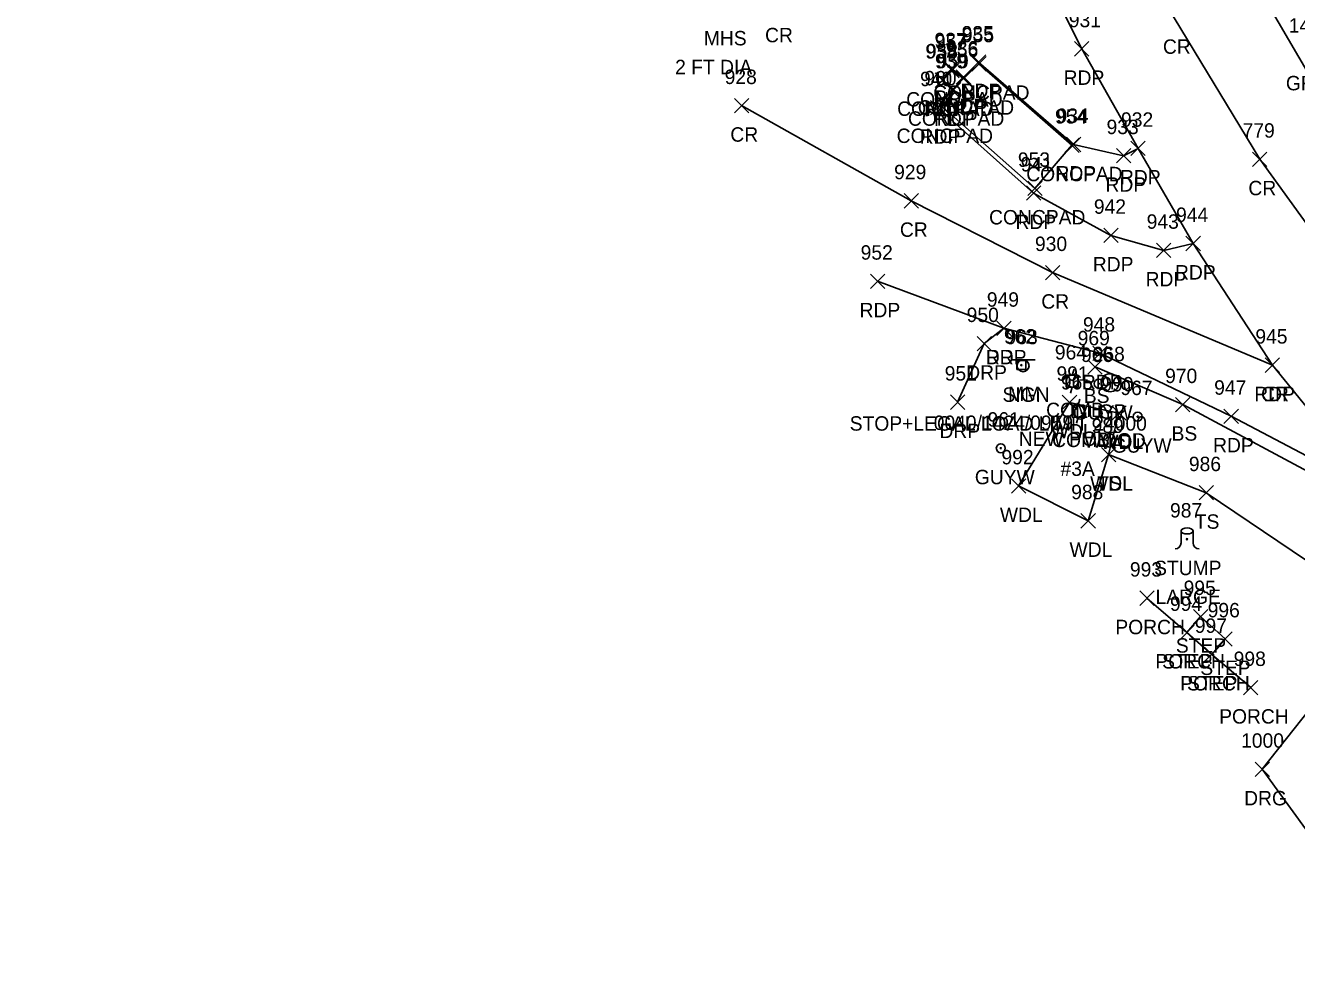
# Model space of a CAD drawing. Extents: x 1647133 to 1649138, y 411736 to 414924.
# Drawn here: x 1648512.5 to 1648689, y 411978.2 to 412109.7 of the extents above; entities that cross this region are included whole.
import ezdxf

# ---------------------------------------------------------------- set-up
doc = ezdxf.new("R2010")
doc.units = 0
for name, color, linetype in [('L_A', 7, 'Continuous'), ('L_C', 7, 'Continuous'), ('L_I', 7, 'Continuous'), ('L_TIC', 7, 'Continuous'), ('LAWA', 7, 'Continuous'), ('LBF', 7, 'Continuous'), ('LELB', 7, 'Continuous'), ('LS', 7, 'Continuous'), ('LTS', 7, 'Continuous'), ('P_A', 7, 'Continuous'), ('P_I', 7, 'Continuous'), ('P_TIC', 7, 'Continuous'), ('PET', 7, 'Continuous'), ('PRC', 7, 'Continuous'), ('R_A', 7, 'Continuous'), ('R_C', 7, 'Continuous'), ('R_I', 7, 'Continuous'), ('R_TIC', 7, 'Continuous'), ('RDG', 7, 'Continuous'), ('RDP', 7, 'Continuous'), ('RGP', 7, 'Continuous'), ('S_A', 7, 'Continuous'), ('S_C', 7, 'Continuous'), ('S_I', 7, 'Continuous'), ('SRM', 7, 'Continuous'), ('SSGN', 7, 'Continuous'), ('U_A', 7, 'Continuous'), ('U_C', 7, 'Continuous'), ('U_I', 7, 'Continuous'), ('UP', 7, 'Continuous'), ('UPGW', 7, 'Continuous')]:
    doc.layers.add(name, color=color, linetype=linetype)

msp = doc.modelspace()

# ---------------------------------------------------------------- linework, layer by layer
at = {"layer": 'L_TIC'}
for points in [[(1648643.92, 412103.36), (1648645.92, 412105.36)], [(1648645.92, 412103.36), (1648643.92, 412105.36)], [(1648640.19, 412102.43), (1648642.19, 412104.43)], [(1648642.19, 412102.43), (1648640.19, 412104.43)], [(1648638.93, 412101.13), (1648640.93, 412103.13)], [(1648640.93, 412101.13), (1648638.93, 412103.13)], [(1648640.42, 412099.76), (1648642.42, 412101.76)], [(1648642.42, 412099.76), (1648640.42, 412101.76)], [(1648641.78, 412101.3), (1648643.78, 412103.3)], [(1648643.78, 412101.3), (1648641.78, 412103.3)], [(1648638.85, 412097.37), (1648640.85, 412099.37)], [(1648640.85, 412097.37), (1648638.85, 412099.37)], [(1648656.84, 412092.06), (1648658.84, 412094.06)], [(1648658.84, 412092.06), (1648656.84, 412094.06)], [(1648651.69, 412086.06), (1648653.69, 412088.06)], [(1648653.69, 412086.06), (1648651.69, 412088.06)], [(1648660.04, 412061.28), (1648662.04, 412063.28)], [(1648662.04, 412061.28), (1648660.04, 412063.28)], [(1648656.49, 412056.36), (1648658.49, 412058.36)], [(1648658.49, 412056.36), (1648656.49, 412058.36)], [(1648672.22, 412056.04), (1648674.22, 412058.04)], [(1648674.22, 412056.04), (1648672.22, 412058.04)], [(1648663.36, 412054.88), (1648665.36, 412056.88)], [(1648665.36, 412054.88), (1648663.36, 412056.88)], [(1648661.93, 412049.11), (1648663.93, 412051.11)], [(1648663.93, 412049.11), (1648661.93, 412051.11)], [(1648661.93, 412049.11), (1648663.93, 412051.11)], [(1648663.93, 412049.11), (1648661.93, 412051.11)], [(1648649.42, 412044.75), (1648651.42, 412046.75)], [(1648651.42, 412044.75), (1648649.42, 412046.75)], [(1648675.48, 412043.81), (1648677.48, 412045.81)], [(1648677.48, 412043.81), (1648675.48, 412045.81)], [(1648659.09, 412039.91), (1648661.09, 412041.91)], [(1648661.09, 412039.91), (1648659.09, 412041.91)], [(1648667.24, 412029.17), (1648669.24, 412031.17)], [(1648669.24, 412029.17), (1648667.24, 412031.17)], [(1648674.7, 412026.61), (1648676.7, 412028.61)], [(1648676.7, 412026.61), (1648674.7, 412028.61)], [(1648672.8, 412024.41), (1648674.8, 412026.41)], [(1648674.8, 412024.41), (1648672.8, 412026.41)], [(1648672.8, 412024.41), (1648674.8, 412026.41)], [(1648674.8, 412024.41), (1648672.8, 412026.41)], [(1648678.1, 412023.51), (1648680.1, 412025.51)], [(1648680.1, 412023.51), (1648678.1, 412025.51)], [(1648676.25, 412021.36), (1648678.25, 412023.36)], [(1648678.25, 412021.36), (1648676.25, 412023.36)], [(1648676.25, 412021.36), (1648678.25, 412023.36)], [(1648678.25, 412021.36), (1648676.25, 412023.36)], [(1648681.65, 412016.76), (1648683.65, 412018.76)], [(1648683.65, 412016.76), (1648681.65, 412018.76)]]:
    msp.add_lwpolyline(points, dxfattribs=at)
at = {"layer": 'LAWA'}
for points in [[(1648660.09, 412040.91), (1648662.93, 412050.11), (1648664.36, 412055.88), (1648657.49, 412057.36), (1648650.42, 412045.75)], [(1648650.42, 412045.75), (1648660.09, 412040.91)]]:
    msp.add_lwpolyline(points, dxfattribs=at)
at = {"layer": 'LBF'}
for points in [[(1648668.24, 412030.17), (1648673.8, 412025.41), (1648677.25, 412022.36), (1648682.65, 412017.76)], [(1648673.8, 412025.41), (1648675.7, 412027.61), (1648679.1, 412024.51), (1648677.25, 412022.36)]]:
    msp.add_lwpolyline(points, dxfattribs=at)
at = {"layer": 'LELB'}
for points in [[(1648661.04, 412062.28), (1648673.22, 412057.04), (1648694.49, 412045.68), (1648705.72, 412036.29), (1648714.06, 412026.25), (1648715.16, 412014.26), (1648712.34, 412008.65)], [(1648709.34, 412009.02), (1648709.45, 412017.34), (1648709.8, 412026.49), (1648692.41, 412034.08), (1648676.48, 412044.81), (1648662.93, 412050.11)]]:
    msp.add_lwpolyline(points, dxfattribs=at)
at = {"layer": 'LS'}
for points in [[(1648652.69, 412087.06), (1648657.84, 412093.06), (1648644.92, 412104.36), (1648642.78, 412102.3), (1648641.19, 412103.43), (1648639.93, 412102.13), (1648641.42, 412100.76), (1648639.85, 412098.37)], [(1648639.85, 412098.37), (1648652.69, 412087.06)]]:
    msp.add_lwpolyline(points, dxfattribs=at)
at = {"layer": 'LTS'}
for p, q in [((1648672.99, 412039.51), (1648672.99, 412037.84)), ((1648673.82, 412038.37), (1648673.82, 412038.37)), ((1648673.82, 412038.37), (1648673.82, 412038.37)), ((1648673.82, 412038.34), (1648673.82, 412038.34)), ((1648674.65, 412039.34), (1648674.65, 412039.51)), ((1648674.65, 412039.51), (1648674.65, 412037.84))]:
    msp.add_line(p, q, dxfattribs=at)
msp.add_circle((1648673.82, 412038.37), 0.0833, dxfattribs=at)
for centre, start, end in [((1648672.15, 412037.84), 270, 360), ((1648675.49, 412037.84), 180, 270)]:
    msp.add_arc(centre, 0.833, start, end, dxfattribs=at)
msp.add_ellipse((1648673.82, 412039.51), major_axis=(-0.833, 0), ratio=0.5, dxfattribs=at)
at = {"layer": 'P_TIC'}
for points in [[(1648658.19, 412105.44), (1648660.19, 412107.44)], [(1648660.19, 412105.44), (1648658.19, 412107.44)], [(1648643.88, 412103.6), (1648645.88, 412105.6)], [(1648645.88, 412103.6), (1648643.88, 412105.6)], [(1648640.11, 412102.66), (1648642.11, 412104.66)], [(1648642.11, 412102.66), (1648640.11, 412104.66)], [(1648641.78, 412101.52), (1648643.78, 412103.52)], [(1648643.78, 412101.52), (1648641.78, 412103.52)], [(1648638.85, 412101.09), (1648640.85, 412103.09)], [(1648640.85, 412101.09), (1648638.85, 412103.09)], [(1648640.19, 412099.73), (1648642.19, 412101.73)], [(1648642.19, 412099.73), (1648640.19, 412101.73)], [(1648610.98, 412097.55), (1648612.98, 412099.55)], [(1648612.98, 412097.55), (1648610.98, 412099.55)], [(1648638.2, 412097.26), (1648640.2, 412099.26)], [(1648640.2, 412097.26), (1648638.2, 412099.26)], [(1648657.07, 412092.16), (1648659.07, 412094.16)], [(1648659.07, 412092.16), (1648657.07, 412094.16)], [(1648666.01, 412091.62), (1648668.01, 412093.62)], [(1648668.01, 412091.62), (1648666.01, 412093.62)], [(1648666.01, 412091.62), (1648668.01, 412093.62)], [(1648668.01, 412091.62), (1648666.01, 412093.62)], [(1648664, 412090.6), (1648666, 412092.6)], [(1648666, 412090.6), (1648664, 412092.6)], [(1648682.9, 412090.11), (1648684.9, 412092.11)], [(1648684.9, 412090.11), (1648682.9, 412092.11)], [(1648634.52, 412084.34), (1648636.52, 412086.34)], [(1648636.52, 412084.34), (1648634.52, 412086.34)], [(1648651.52, 412085.42), (1648653.52, 412087.42)], [(1648653.52, 412085.42), (1648651.52, 412087.42)], [(1648662.24, 412079.54), (1648664.24, 412081.54)], [(1648664.24, 412079.54), (1648662.24, 412081.54)], [(1648673.66, 412078.41), (1648675.66, 412080.41)], [(1648675.66, 412078.41), (1648673.66, 412080.41)], [(1648673.66, 412078.41), (1648675.66, 412080.41)], [(1648675.66, 412078.41), (1648673.66, 412080.41)], [(1648669.58, 412077.46), (1648671.58, 412079.46)], [(1648671.58, 412077.46), (1648669.58, 412079.46)], [(1648629.86, 412073.17), (1648631.86, 412075.17)], [(1648631.86, 412073.17), (1648629.86, 412075.17)], [(1648654.15, 412074.37), (1648656.15, 412076.37)], [(1648656.15, 412074.37), (1648654.15, 412076.37)], [(1648647.39, 412066.64), (1648649.39, 412068.64)], [(1648649.39, 412066.64), (1648647.39, 412068.64)], [(1648660.72, 412063.18), (1648662.72, 412065.18)], [(1648662.72, 412063.18), (1648660.72, 412065.18)], [(1648684.66, 412061.52), (1648686.66, 412063.52)], [(1648686.66, 412061.52), (1648684.66, 412063.52)], [(1648684.66, 412061.52), (1648686.66, 412063.52)], [(1648686.66, 412061.52), (1648684.66, 412063.52)], [(1648678.94, 412054.42), (1648680.94, 412056.42)], [(1648680.94, 412054.42), (1648678.94, 412056.42)]]:
    msp.add_lwpolyline(points, dxfattribs=at)
at = {"layer": 'PET'}
for points in [[(1648536.12, 412433), (1648543.4, 412417.95), (1648546.49, 412415), (1648562.25, 412380.85), (1648562.34, 412375.74), (1648565.29, 412369.17), (1648579.3, 412340.19), (1648594.41, 412306.78), (1648606.35, 412280.64), (1648620.63, 412249.26), (1648631.78, 412225.06), (1648641.27, 412204.57), (1648646.81, 412192.55), (1648664.82, 412155.81), (1648677.43, 412126.91), (1648681.85, 412118.14), (1648693.97, 412097.36), (1648709.51, 412075.41), (1648723.89, 412057.12), (1648746.98, 412031.15), (1648768.7, 412011.08), (1648794.52, 411987.62), (1648826.41, 411959.79)], [(1648512.54, 412422.79), (1648530.09, 412384.21), (1648549.58, 412341.86), (1648567.72, 412302.19), (1648584.89, 412264.91), (1648603.96, 412222.56), (1648616.99, 412192.51), (1648626.59, 412174.02), (1648634.7, 412156.35), (1648647.72, 412129.2), (1648659.19, 412106.44), (1648667.01, 412092.62), (1648674.66, 412079.41), (1648685.66, 412062.52), (1648700.07, 412044.86), (1648717.47, 412025.77), (1648741.25, 412001.12), (1648755.32, 411988.12), (1648772.85, 411971.96)], [(1648667.01, 412092.62), (1648665, 412091.6), (1648658.07, 412093.16), (1648644.88, 412104.6), (1648642.78, 412102.52), (1648641.11, 412103.66), (1648639.85, 412102.09), (1648641.19, 412100.73), (1648639.2, 412098.26), (1648652.52, 412086.42), (1648663.24, 412080.54), (1648670.58, 412078.46), (1648674.66, 412079.41)], [(1648700.07, 412044.86), (1648679.94, 412055.42), (1648661.72, 412064.18), (1648648.39, 412067.64), (1648630.86, 412074.17)]]:
    msp.add_lwpolyline(points, dxfattribs=at)
at = {"layer": 'PRC'}
for points in [[(1648523.86, 412428.16), (1648541.76, 412388.82), (1648560.79, 412347.22), (1648578.95, 412307.66), (1648596.52, 412268.85), (1648615.51, 412228.06), (1648629.38, 412198.52), (1648645.41, 412164.54), (1648659.58, 412134.14), (1648672.04, 412110.75), (1648683.9, 412091.11), (1648700.38, 412068.34), (1648715.84, 412049.98), (1648739.6, 412024.91), (1648761.87, 412004.35), (1648787.64, 411981.06), (1648820.99, 411950.62), (1648837.38, 411936.25), (1648865.13, 411910.89), (1648893.84, 411885.62), (1648930.35, 411852.9), (1648951.42, 411834.1), (1648988.1, 411800.42), (1649025.04, 411766.66)], [(1648611.98, 412098.55), (1648635.52, 412085.34), (1648655.15, 412075.37), (1648685.66, 412062.52)]]:
    msp.add_lwpolyline(points, dxfattribs=at)
at = {"layer": 'R_TIC'}
for points in [[(1648647.39, 412066.64), (1648649.39, 412068.64)], [(1648649.39, 412066.64), (1648647.39, 412068.64)], [(1648644.67, 412064.51), (1648646.67, 412066.51)], [(1648646.67, 412064.51), (1648644.67, 412066.51)], [(1648640.96, 412056.39), (1648642.96, 412058.39)], [(1648642.96, 412056.39), (1648640.96, 412058.39)], [(1648683.26, 412005.41), (1648685.26, 412007.41)], [(1648685.26, 412005.41), (1648683.26, 412007.41)]]:
    msp.add_lwpolyline(points, dxfattribs=at)
at = {"layer": 'RDG'}
msp.add_lwpolyline([(1648714.34, 412008.28), (1648712.34, 412008.65), (1648709.34, 412009.02), (1648695.26, 412020.31), (1648684.26, 412006.41), (1648694.56, 411992.23)], dxfattribs=at)
at = {"layer": 'RDP'}
msp.add_lwpolyline([(1648648.39, 412067.64), (1648645.67, 412065.51), (1648641.96, 412057.39)], dxfattribs=at)
at = {"layer": 'RGP'}
msp.add_line((1648663.12, 412060.08), (1648663.12, 412060.08), dxfattribs=at)
for radius in [1.25, 0.0833]:
    msp.add_circle((1648663.12, 412060.08), radius, dxfattribs=at)
at = {"layer": 'SRM'}
for p, q in [((1648651.45, 412063.19), (1648650.2, 412063.19)), ((1648650.2, 412063.19), (1648650.2, 412061.94)), ((1648651.45, 412063.19), (1648650.2, 412063.19)), ((1648650.2, 412063.19), (1648650.2, 412061.94)), ((1648651.45, 412061.94), (1648651.45, 412063.19)), ((1648651.45, 412061.94), (1648651.45, 412063.19)), ((1648650.2, 412061.94), (1648651.45, 412061.94)), ((1648650.2, 412061.94), (1648651.45, 412061.94))]:
    msp.add_line(p, q, dxfattribs=at)
msp.add_circle((1648650.8, 412062.53), 0.0833, dxfattribs=at)
at = {"layer": 'SSGN'}
for p, q in [((1648649.41, 412063.28), (1648652.74, 412063.28)), ((1648651.05, 412062.45), (1648651.05, 412062.45))]:
    msp.add_line(p, q, dxfattribs=at)
msp.add_circle((1648651.05, 412062.45), 0.833, dxfattribs=at)
at = {"layer": 'UP'}
for p, q in [((1648657.03, 412059.48), (1648657.03, 412061.15)), ((1648657.03, 412061.15), (1648658.7, 412061.15)), ((1648658.12, 412061.98), (1648657.87, 412061.15)), ((1648658.7, 412061.15), (1648658.7, 412059.48)), ((1648658.7, 412059.48), (1648657.03, 412059.48)), ((1648657.62, 412058.65), (1648657.87, 412059.48)), ((1648657.87, 412060.31), (1648657.87, 412060.31)), ((1648658.95, 412057.81), (1648658.7, 412056.98)), ((1648657.86, 412055.31), (1648657.86, 412056.98)), ((1648657.86, 412056.98), (1648659.53, 412056.98)), ((1648658.7, 412056.15), (1648658.7, 412056.15)), ((1648659.53, 412056.98), (1648659.53, 412055.31)), ((1648659.53, 412055.31), (1648657.86, 412055.31)), ((1648658.45, 412054.48), (1648658.7, 412055.31))]:
    msp.add_line(p, q, dxfattribs=at)
for centre in [(1648657.87, 412060.31), (1648658.7, 412056.15)]:
    msp.add_circle(centre, 0.833, dxfattribs=at)
at = {"layer": 'UPGW'}
for centre, radius in [((1648661.55, 412059.96), 0.625), ((1648661.55, 412059.96), 0.0833), ((1648666.97, 412055.37), 0.625), ((1648666.97, 412055.37), 0.0833), ((1648647.96, 412050.99), 0.625), ((1648647.96, 412050.99), 0.0833)]:
    msp.add_circle(centre, radius, dxfattribs=at)

# ---------------------------------------------------------------- texts
at = {"layer": 'L_A'}
for s, p in [('CONCPAD', (1648634.83, 412098.43)), ('CONCPAD', (1648638.57, 412099.36)), ('CONCPAD', (1648633.57, 412097.13)), ('CONCPAD', (1648636.43, 412097.3)), ('CONCPAD', (1648635.07, 412095.76)), ('CONCPAD', (1648633.5, 412093.37)), ('CONCPAD', (1648651.49, 412088.06)), ('CONCPAD', (1648646.33, 412082.06)), ('BS', (1648659.48, 412057.28)), ('WDL', (1648654.9, 412052.36)), ('BS', (1648671.66, 412052.04)), ('WDL', (1648661.78, 412050.88)), ('WDL', (1648660.35, 412045.11)), ('TS', (1648661.34, 412045.11)), ('WDL', (1648647.83, 412040.75)), ('TS', (1648674.89, 412039.81)), ('WDL', (1648657.5, 412035.91)), ('STUMP', (1648669.24, 412033.37)), ('PORCH', (1648663.86, 412025.17)), ('STEP', (1648672.26, 412022.61)), ('PORCH', (1648669.42, 412020.41)), ('STEP', (1648670.36, 412020.41)), ('STEP', (1648675.66, 412019.51)), ('PORCH', (1648672.87, 412017.36)), ('STEP', (1648673.81, 412017.36)), ('PORCH', (1648678.27, 412012.76))]:
    msp.add_text(s, height=2, dxfattribs=at).set_placement(p)
at = {"layer": 'L_C'}
msp.add_text('LARGE', height=2, dxfattribs=at).set_placement((1648669.44, 412029.37))
at = {"layer": 'L_I'}
for s, p in [('955', (1648642.56, 412107.36)), ('958', (1648637.56, 412105.13)), ('957', (1648638.82, 412106.43)), ('956', (1648640.37, 412105.3)), ('959', (1648639.05, 412103.76)), ('960', (1648637.35, 412101.37)), ('954', (1648655.48, 412096.06)), ('953', (1648650.33, 412090.06)), ('969', (1648658.63, 412065.28)), ('991', (1648655.69, 412060.36)), ('970', (1648670.77, 412060.04)), ('990', (1648661.92, 412058.88)), ('989', (1648660.56, 412053.11)), ('989', (1648660.56, 412053.11)), ('992', (1648648.05, 412048.75)), ('986', (1648674.07, 412047.81)), ('988', (1648657.73, 412043.91)), ('987', (1648671.45, 412041.37)), ('993', (1648665.88, 412033.17)), ('995', (1648673.34, 412030.61)), ('994', (1648671.44, 412028.41)), ('994', (1648671.44, 412028.41)), ('996', (1648676.68, 412027.51)), ('997', (1648674.89, 412025.36)), ('997', (1648674.89, 412025.36)), ('998', (1648680.29, 412020.76))]:
    msp.add_text(s, height=2, dxfattribs=at).set_placement(p)
at = {"layer": 'P_A'}
for s, p in [('CR', (1648615.23, 412107.35)), ('CR', (1648670.47, 412105.75)), ('RDP', (1648656.68, 412101.44)), ('RDP', (1648642.37, 412099.6)), ('RDP', (1648638.6, 412098.66)), ('RDP', (1648637.33, 412097.09)), ('RDP', (1648640.27, 412097.52)), ('RDP', (1648638.68, 412095.73)), ('CR', (1648610.41, 412093.55)), ('RDP', (1648636.69, 412093.26)), ('RDP', (1648655.55, 412088.16)), ('RDP', (1648664.5, 412087.62)), ('RDP', (1648664.5, 412087.62)), ('RDP', (1648662.49, 412086.6)), ('CR', (1648682.33, 412086.11)), ('CR', (1648633.95, 412080.34)), ('RDP', (1648650, 412081.42)), ('RDP', (1648660.73, 412075.54)), ('RDP', (1648668.06, 412073.46)), ('RDP', (1648672.14, 412074.41)), ('RDP', (1648672.14, 412074.41)), ('CR', (1648653.58, 412070.37)), ('RDP', (1648628.35, 412069.17)), ('RDP', (1648645.88, 412062.64)), ('RDP', (1648659.21, 412059.18)), ('RDP', (1648683.15, 412057.52)), ('CR', (1648684.09, 412057.52)), ('RDP', (1648677.43, 412050.42))]:
    msp.add_text(s, height=2, dxfattribs=at).set_placement(p)
at = {"layer": 'P_I'}
for s, p in [('931', (1648657.4, 412109.44)), ('937', (1648638.75, 412106.66)), ('935', (1648642.52, 412107.6)), ('938', (1648637.48, 412105.09)), ('936', (1648640.36, 412105.52)), ('939', (1648638.82, 412103.73)), ('928', (1648609.62, 412101.55)), ('940', (1648636.75, 412101.26)), ('934', (1648655.7, 412096.16)), ('933', (1648662.64, 412094.6)), ('932', (1648664.65, 412095.62)), ('932', (1648664.65, 412095.62)), ('779', (1648681.53, 412094.11)), ('941', (1648650.72, 412089.42)), ('929', (1648633.15, 412088.34)), ('942', (1648660.88, 412083.54)), ('944', (1648672.29, 412082.41)), ('944', (1648672.29, 412082.41)), ('943', (1648668.21, 412081.46)), ('952', (1648628.5, 412077.17)), ('930', (1648652.7, 412078.37)), ('949', (1648646.02, 412070.64)), ('948', (1648659.36, 412067.18)), ('945', (1648683.3, 412065.52)), ('945', (1648683.3, 412065.52)), ('947', (1648677.58, 412058.42))]:
    msp.add_text(s, height=2, dxfattribs=at).set_placement(p)
at = {"layer": 'R_A'}
for s, p in [('GRR', (1648687.54, 412100.68)), ('DRP', (1648645.88, 412062.64)), ('DRP', (1648643.16, 412060.51)), ('GP', (1648661.55, 412055.08)), ('DRP', (1648639.45, 412052.39)), ('DRG', (1648681.74, 412001.41))]:
    msp.add_text(s, height=2, dxfattribs=at).set_placement(p)
at = {"layer": 'R_C'}
msp.add_text('WOOD', height=2, dxfattribs=at).set_placement((1648659.47, 412051.08))
at = {"layer": 'R_I'}
for s, p in [('1414', (1648687.93, 412108.68)), ('949', (1648646.02, 412070.64)), ('950', (1648643.22, 412068.51)), ('968', (1648660.71, 412063.08)), ('951', (1648640.17, 412060.39)), ('1000', (1648681.32, 412009.41))]:
    msp.add_text(s, height=2, dxfattribs=at).set_placement(p)
at = {"layer": 'S_A'}
for s, p in [('SIGN', (1648648.19, 412057.43)), ('MM', (1648648.99, 412057.53))]:
    msp.add_text(s, height=2, dxfattribs=at).set_placement(p)
at = {"layer": 'S_C'}
for s, p in [('STOP+LEGAL LOAD LIMIT 24000', (1648626.98, 412053.43)), ('0040/1424/0959', (1648638.65, 412053.53))]:
    msp.add_text(s, height=2, dxfattribs=at).set_placement(p)
at = {"layer": 'S_I'}
for s, p in [('962', (1648648.39, 412065.53)), ('963', (1648648.62, 412065.43))]:
    msp.add_text(s, height=2, dxfattribs=at).set_placement(p)
at = {"layer": 'U_A'}
for s, p in [('MHS', (1648606.73, 412106.92)), ('COMB', (1648654.25, 412055.31)), ('GUYW', (1648657.95, 412054.96)), ('COMB', (1648655.08, 412051.15)), ('GUYW', (1648663.36, 412050.37)), ('GUYW', (1648644.35, 412045.99))]:
    msp.add_text(s, height=2, dxfattribs=at).set_placement(p)
at = {"layer": 'U_C'}
for s, p in [('2 FT DIA', (1648602.74, 412102.92)), ('NEW POLE', (1648650.45, 412051.31)), ('#3A', (1648656.25, 412047.15))]:
    msp.add_text(s, height=2, dxfattribs=at).set_placement(p)
at = {"layer": 'U_I'}
for s, p in [('964', (1648655.46, 412063.31)), ('966', (1648659.09, 412062.96)), ('965', (1648656.29, 412059.15)), ('967', (1648664.56, 412058.37)), ('961', (1648646.12, 412053.99))]:
    msp.add_text(s, height=2, dxfattribs=at).set_placement(p)

doc.saveas('drawing.dxf')
